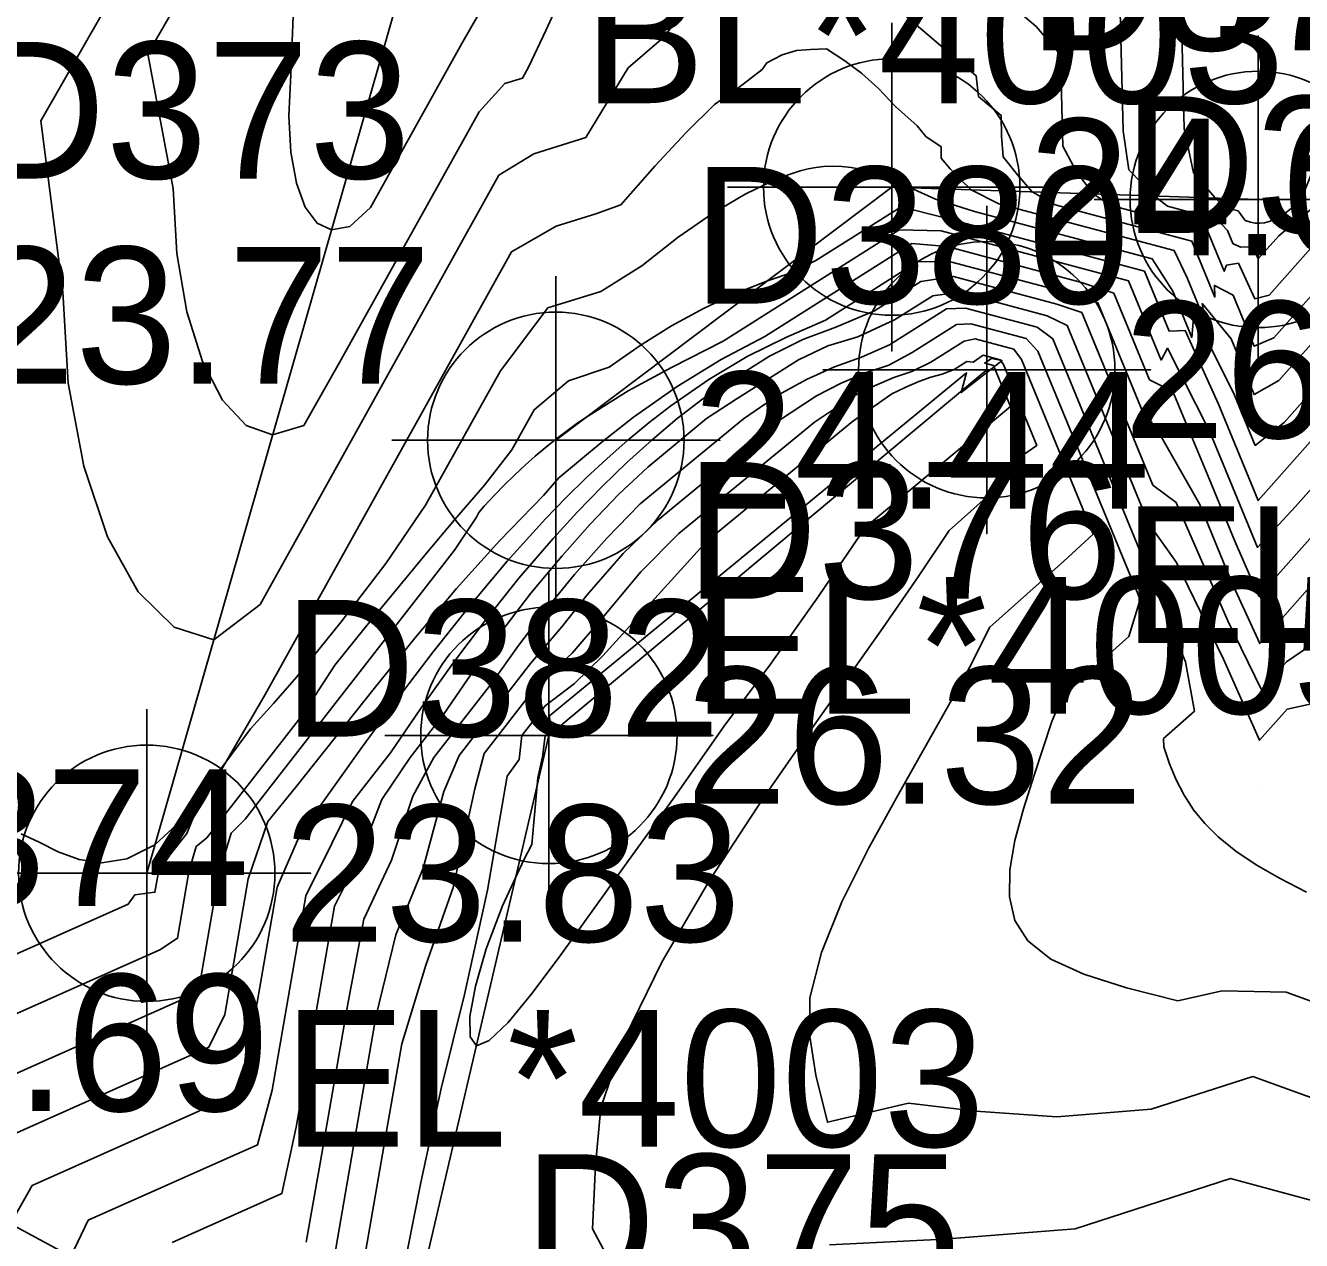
# Model space of a CAD drawing. Extents: x 2356077 to 2359823, y 225951 to 227822.
# Drawn here: x 2356586.03 to 2356609.36, y 227253.32 to 227275.54 of the extents above; entities that cross this region are included whole.
import ezdxf

# ---------------------------------------------------------------- set-up
doc = ezdxf.new("R2010")
doc.units = 0
for name, color, linetype in [('DTM Contours Major', 7, 'Continuous'), ('DTM Contours Minor', 7, 'Continuous'), ('Exist DTM Breakline', 7, 'Continuous'), ('Exist DTM Breakline Cogo Comment', 7, 'Continuous'), ('Exist DTM Breakline Cogo Elevation', 7, 'Continuous'), ('Exist DTM Breakline Cogo Number', 7, 'Continuous'), ('Exist DTM Breakline Cogo Point CELL', 7, 'Continuous'), ('Exist DTM Drainline', 7, 'Continuous'), ('Exist DTM Drainline Cogo Comment', 7, 'Continuous'), ('Exist DTM Drainline Cogo Elevation', 7, 'Continuous'), ('Exist DTM Drainline Cogo Number', 7, 'Continuous'), ('Exist DTM Drainline Cogo Point CELL', 7, 'Continuous'), ('PH Exist DTM Point', 7, 'Continuous')]:
    doc.layers.add(name, color=color, linetype=linetype)

msp = doc.modelspace()

# ---------------------------------------------------------------- linework, layer by layer
at = {"layer": 'DTM Contours Major'}
for points in [[(2356607.147, 227276.409), (2356607.215, 227273.657), (2356607.387, 227272.842), (2356607.781, 227272.385), (2356607.903, 227272.264), (2356608.01, 227272.199), (2356608.202, 227272.148), (2356608.333, 227271.971), (2356608.43, 227271.94), (2356608.517, 227271.924), (2356608.603, 227271.922), (2356608.687, 227271.931), (2356608.77, 227271.952), (2356608.853, 227271.983), (2356608.936, 227272.025), (2356609.025, 227272.078), (2356609.114, 227272.142), (2356609.3, 227272.293), (2356609.362, 227272.359), (2356609.375, 227272.402), (2356610.806, 227276.035)], [(2356611.288, 227270.8), (2356609.048, 227268.276), (2356608.516, 227267.859), (2356608.126, 227268.808), (2356607.394, 227270.265), (2356607.354, 227269.835), (2356607.008, 227270.678), (2356606.634, 227271.272), (2356603.38, 227272.138), (2356602.67, 227272.365), (2356602.21, 227272.573), (2356602.007, 227272.662), (2356601.722, 227272.776), (2356601.459, 227272.866), (2356601.291, 227272.91), (2356601.125, 227272.943), (2356600.959, 227272.962), (2356600.792, 227272.968), (2356600.622, 227272.96), (2356600.484, 227272.942), (2356600.343, 227272.916), (2356600.197, 227272.879), (2356600.047, 227272.834), (2356599.891, 227272.779), (2356599.729, 227272.714), (2356599.188, 227272.453), (2356598.595, 227272.103), (2356597.963, 227271.665), (2356597.302, 227271.142), (2356596.55, 227270.676), (2356595.581, 227270.374), (2356594.716, 227269.224), (2356593.347, 227266.764), (2356592.621, 227265.699), (2356591.802, 227264.631), (2356590.986, 227263.622), (2356590.567, 227263.138), (2356590.146, 227262.678), (2356589.692, 227262.068), (2356589.289, 227261.544), (2356588.98, 227260.765), (2356588.681, 227260.382), (2356588.56, 227260.267), (2356588.467, 227260.091), (2356588.398, 227259.689), (2356588.029, 227259.64), (2356587.908, 227259.469), (2356582.081, 227256.874)], [(2356610.108, 227264.598), (2356609.087, 227263.903), (2356608.629, 227263.387), (2356608.013, 227264.653), (2356607.071, 227266.815), (2356606.643, 227267.134), (2356605.344, 227270.293), (2356604.887, 227270.444), (2356603, 227270.946), (2356602.404, 227270.859), (2356601.556, 227270.323), (2356600.847, 227270.024), (2356600.246, 227269.797), (2356599.637, 227269.493), (2356599.008, 227269.095), (2356598.417, 227268.711), (2356597.949, 227268.351), (2356597.486, 227267.963), (2356597.027, 227267.548), (2356596.572, 227267.108), (2356596.123, 227266.645), (2356595.679, 227266.16), (2356595.053, 227265.43), (2356594.441, 227264.665), (2356593.844, 227263.874), (2356593.264, 227263.063), (2356592.702, 227262.239), (2356592.007, 227261.348), (2356591.632, 227260.577), (2356591.157, 227259.621), (2356590.543, 227256.068), (2356590.273, 227255.07), (2356587.179, 227253.69), (2356586.859, 227253.026)], [(2356596.936, 227252.524), (2356596.396, 227253.53), (2356596.453, 227254.694), (2356596.552, 227255.75), (2356596.984, 227257.015), (2356597.674, 227258.424), (2356598.545, 227259.912), (2356599.524, 227261.413), (2356600.273, 227262.496), (2356601.714, 227264.528), (2356602.351, 227265.456), (2356602.921, 227266.306), (2356603.766, 227267.062), (2356603.965, 227267.476), (2356604.524, 227267.858), (2356603.915, 227269.339), (2356603.851, 227269.426), (2356603.54, 227269.509), (2356603.358, 227269.385), (2356603.243, 227269.395), (2356603.013, 227269.25), (2356602.791, 227269.163), (2356602.585, 227269.107), (2356602.363, 227269.028), (2356602.125, 227268.927), (2356601.872, 227268.803), (2356601.151, 227268.299), (2356598.49, 227266.111), (2356596.589, 227264.009), (2356596.07, 227263.507), (2356595.53, 227263.099), (2356595.107, 227262.556), (2356595.056, 227262.115), (2356594.838, 227261.812), (2356594.478, 227259.727), (2356594.058, 227257.815), (2356593.628, 227256.096), (2356593.257, 227254.378), (2356592.537, 227250.747)], [(2356613.316, 227252.801), (2356610.769, 227253.722), (2356608.066, 227254.452), (2356605.222, 227253.532), (2356602.822, 227253.344), (2356600.732, 227253.241)]]:
    msp.add_lwpolyline(points, dxfattribs=at)
at = {"layer": 'DTM Contours Minor'}
for points in [[(2356595.027, 227284.542), (2356593.573, 227282.933), (2356593.415, 227281.982), (2356592.811, 227280.766), (2356592.186, 227279.655), (2356590.927, 227277.463), (2356590.932, 227275.862), (2356590.883, 227274.641), (2356590.845, 227273.889), (2356590.881, 227273.221), (2356590.983, 227272.657), (2356591.146, 227272.219), (2356591.362, 227271.926), (2356591.626, 227271.8), (2356591.96, 227271.866), (2356592.34, 227272.213), (2356594.008, 227275.209), (2356594.339, 227275.783), (2356594.491, 227275.83), (2356594.518, 227276.016), (2356594.689, 227276.546), (2356594.836, 227277.086), (2356596.268, 227277.079), (2356595.027, 227284.542)], [(2356601.942, 227277.703), (2356604.509, 227275.523), (2356604.955, 227275.005), (2356604.997, 227273.335), (2356605.246, 227272.862), (2356605.552, 227272.46), (2356605.865, 227272.253), (2356607.319, 227271.866), (2356607.658, 227271.755), (2356607.95, 227271.045), (2356607.991, 227271.158), (2356608.209, 227271.194), (2356608.506, 227270.543), (2356608.769, 227270.61), (2356609.72, 227271.682)], [(2356589.103, 227276.473), (2356588.268, 227275.02), (2356588.733, 227272.558), (2356588.798, 227271.372), (2356588.981, 227270.303), (2356589.264, 227269.394), (2356589.631, 227268.687), (2356590.065, 227268.226), (2356590.549, 227268.052), (2356591.119, 227268.223), (2356591.77, 227269.374), (2356594.323, 227273.96), (2356594.796, 227274.476), (2356595.118, 227274.576), (2356595.226, 227274.776), (2356595.548, 227275.458), (2356595.852, 227276.118)], [(2356587.414, 227275.72), (2356586.309, 227273.796), (2356586.712, 227270.671), (2356586.811, 227268.998), (2356587.094, 227267.482), (2356587.531, 227266.188), (2356588.093, 227265.183), (2356588.751, 227264.534), (2356589.473, 227264.305), (2356590.319, 227264.953), (2356594.687, 227272.8), (2356595.327, 227273.193), (2356596.273, 227273.488), (2356597.053, 227274.762), (2356597.702, 227275.324), (2356598.17, 227275.945)], [(2356601.788, 227276.001), (2356603.413, 227274.621), (2356603.457, 227274.242), (2356603.87, 227273.895), (2356603.879, 227273.515), (2356603.906, 227273.135), (2356604.169, 227272.805), (2356604.438, 227272.498), (2356604.86, 227272.261), (2356607.359, 227271.595), (2356607.78, 227270.572), (2356607.77, 227270.785), (2356608.115, 227270.607), (2356608.499, 227269.672), (2356608.857, 227269.826), (2356610.128, 227271.259)], [(2356606.049, 227275.786), (2356606.103, 227273.613), (2356606.202, 227272.902), (2356606.667, 227272.422), (2356606.914, 227272.232), (2356607.823, 227271.991), (2356608.007, 227271.791), (2356608.106, 227271.551), (2356608.247, 227271.484), (2356608.393, 227271.491), (2356608.499, 227271.445), (2356608.569, 227271.274), (2356608.948, 227271.695), (2356609.104, 227271.824), (2356609.256, 227271.943), (2356609.747, 227272.358)], [(2356610.859, 227271.2), (2356608.948, 227269.046), (2356608.498, 227268.789), (2356608.079, 227269.808), (2356607.545, 227270.452), (2356607.606, 227270.108), (2356607.271, 227270.924), (2356607.032, 227271.425), (2356603.825, 227272.278), (2356603.324, 227272.535), (2356603.126, 227272.724), (2356602.937, 227272.917), (2356602.776, 227273.114), (2356602.771, 227273.321), (2356602.495, 227273.509), (2356602.336, 227273.702), (2356601.937, 227274.057), (2356601.626, 227274.385), (2356601.318, 227274.668), (2356601.01, 227274.89), (2356600.675, 227275.113), (2356600.383, 227275.101), (2356600.128, 227275.081), (2356599.864, 227275), (2356599.587, 227274.859), (2356599.498, 227274.732), (2356599.073, 227274.407), (2356598.629, 227274.095), (2356598.108, 227273.582), (2356597.536, 227272.969), (2356596.918, 227272.259), (2356596.456, 227272.095), (2356595.731, 227271.869), (2356594.918, 227271.401), (2356590.41, 227263.304), (2356589.304, 227261.396), (2356588.397, 227260.558), (2356587.886, 227260.301), (2356587.426, 227260.227), (2356587.009, 227260.287), (2356586.629, 227260.428), (2356586.28, 227260.601), (2356585.954, 227260.755)], [(2356611.617, 227270.288), (2356608.568, 227266.85), (2356607.842, 227268.614), (2356607.236, 227269.959), (2356606.942, 227269.951), (2356606.491, 227271.049), (2356602.789, 227272.036), (2356602.039, 227272.224), (2356600.48, 227271.239), (2356600.067, 227271.029), (2356599.598, 227270.872), (2356599.012, 227270.639), (2356598.426, 227270.363), (2356597.843, 227270.047), (2356597.268, 227269.689), (2356596.704, 227269.289), (2356595.961, 227269.043), (2356595.329, 227268.512), (2356594.922, 227267.78), (2356594.425, 227267.13), (2356593.876, 227266.498), (2356593.334, 227265.851), (2356592.243, 227264.53), (2356591.686, 227263.838), (2356591.104, 227262.939), (2356589.348, 227260.684), (2356589.149, 227260.523), (2356589.017, 227260.063), (2356588.807, 227258.847), (2356588.484, 227258.635), (2356583.142, 227256.256)], [(2356611.829, 227269.644), (2356609.255, 227266.743), (2356608.555, 227265.993), (2356607.684, 227268.11), (2356606.91, 227269.635), (2356606.796, 227269.421), (2356606.201, 227270.869), (2356602.773, 227271.782), (2356602.005, 227271.803), (2356598.786, 227269.769), (2356597.845, 227269.283), (2356597.048, 227268.855), (2356596.323, 227268.403), (2356596.114, 227268.258), (2356595.914, 227268.113), (2356595.72, 227267.965), (2356595.533, 227267.814), (2356595.351, 227267.66), (2356595.174, 227267.503), (2356594.98, 227267.323), (2356594.791, 227267.138), (2356594.604, 227266.947), (2356594.418, 227266.75), (2356594.322, 227266.63), (2356594.276, 227266.548), (2356593.876, 227265.944), (2356590.046, 227261.026), (2356589.789, 227260.769), (2356589.564, 227260.021), (2356589.242, 227258.157), (2356588.947, 227257.751), (2356584.137, 227255.608)], [(2356611.038, 227267.866), (2356608.583, 227265.101), (2356608.143, 227266.109), (2356607.68, 227267.236), (2356607.009, 227268.848), (2356606.58, 227269.059), (2356605.929, 227270.643), (2356605.341, 227270.84), (2356602.88, 227271.495), (2356602.238, 227271.552), (2356599.547, 227269.851), (2356598.753, 227269.428), (2356597.943, 227268.936), (2356597.15, 227268.374), (2356596.577, 227267.924), (2356595.78, 227267.269), (2356595.5, 227266.942), (2356594.696, 227266.114), (2356593.913, 227265.24), (2356593.149, 227264.335), (2356592.403, 227263.416), (2356590.965, 227261.603), (2356590.464, 227260.979), (2356590.103, 227259.934), (2356589.674, 227257.453), (2356589.385, 227256.856), (2356585.138, 227254.964)], [(2356609.749, 227265.533), (2356608.598, 227264.235), (2356608.084, 227265.365), (2356607.502, 227266.781), (2356606.704, 227268.182), (2356606.46, 227268.466), (2356605.638, 227270.465), (2356605.116, 227270.641), (2356602.943, 227271.219), (2356602.349, 227271.223), (2356600.657, 227270.153), (2356599.936, 227269.833), (2356599.228, 227269.484), (2356598.523, 227269.064), (2356597.829, 227268.582), (2356597.436, 227268.279), (2356597.047, 227267.958), (2356596.664, 227267.621), (2356596.284, 227267.268), (2356595.91, 227266.899), (2356595.539, 227266.515), (2356594.839, 227265.742), (2356594.153, 227264.927), (2356593.483, 227264.083), (2356592.829, 227263.221), (2356592.192, 227262.354), (2356591.058, 227260.764), (2356590.63, 227259.78), (2356590.108, 227256.756), (2356589.829, 227255.963), (2356586.155, 227254.327), (2356585.754, 227253.624)], [(2356609.542, 227263.132), (2356609.1, 227263.036), (2356608.596, 227262.467), (2356607.936, 227263.953), (2356607.078, 227265.72), (2356606.565, 227266.439), (2356605.08, 227270.051), (2356604.713, 227270.231), (2356603.102, 227270.66), (2356602.62, 227270.597), (2356601.92, 227270.154), (2356601.247, 227269.844), (2356600.704, 227269.678), (2356600.162, 227269.426), (2356599.023, 227268.705), (2356598.485, 227268.35), (2356597.407, 227267.463), (2356596.879, 227266.967), (2356596.355, 227266.419), (2356595.841, 227265.842), (2356595.273, 227265.155), (2356594.722, 227264.439), (2356594.189, 227263.697), (2356593.675, 227262.936), (2356593.066, 227262.153), (2356592.548, 227261.387), (2356592.175, 227260.42), (2356591.678, 227259.431), (2356590.98, 227255.391), (2356590.718, 227254.178), (2356588.71, 227253.284)], [(2356609.451, 227259.692), (2356608.961, 227259.943), (2356608.531, 227260.191), (2356608.159, 227260.442), (2356607.841, 227260.699), (2356607.596, 227260.943), (2356607.389, 227261.198), (2356607.216, 227261.465), (2356607.071, 227261.744), (2356606.948, 227262.038), (2356606.842, 227262.348), (2356606.841, 227262.497), (2356607.406, 227263.002), (2356607.244, 227263.9), (2356604.816, 227269.807), (2356604.528, 227270.022), (2356603.219, 227270.37), (2356602.87, 227270.356), (2356601.83, 227269.698), (2356601.319, 227269.476), (2356600.822, 227269.299), (2356600.313, 227269.066), (2356599.797, 227268.782), (2356599.161, 227268.344), (2356597.271, 227266.79), (2356596.66, 227266.164), (2356596.069, 227265.5), (2356595.548, 227264.862), (2356595.047, 227264.199), (2356594.554, 227263.508), (2356593.498, 227262.153), (2356593.113, 227261.448), (2356592.722, 227260.275), (2356592.218, 227259.195), (2356591.929, 227257.679), (2356591.421, 227254.734), (2356591.165, 227253.287)], [(2356615.26, 227255.625), (2356609.079, 227257.861), (2356607.909, 227257.883), (2356607.103, 227257.704), (2356606.161, 227257.941), (2356605.385, 227258.187), (2356604.781, 227258.465), (2356604.355, 227258.8), (2356604.122, 227259.172), (2356604.021, 227259.606), (2356604.029, 227260.095), (2356604.123, 227260.632), (2356604.28, 227261.212), (2356604.476, 227261.828), (2356604.79, 227262.793), (2356604.985, 227263.276), (2356606.204, 227264.366), (2356606.411, 227265.04), (2356604.543, 227269.585), (2356604.326, 227269.817), (2356603.315, 227270.086), (2356603.051, 227270.071), (2356602.244, 227269.561), (2356601.814, 227269.33), (2356601.387, 227269.188), (2356600.946, 227269), (2356600.494, 227268.769), (2356599.797, 227268.307), (2356597.596, 227266.497), (2356596.959, 227265.883), (2356596.299, 227265.125), (2356595.835, 227264.54), (2356595.266, 227263.869), (2356593.958, 227262.189), (2356593.682, 227261.533), (2356593.299, 227260.126), (2356592.804, 227258.907), (2356592.437, 227257.41), (2356591.59, 227252.505)], [(2356614.281, 227254.216), (2356608.474, 227256.316), (2356606.615, 227255.723), (2356604.886, 227255.578), (2356603.405, 227255.683), (2356602.178, 227255.833), (2356600.696, 227255.481), (2356600.48, 227256.345), (2356600.374, 227257.05), (2356600.374, 227257.757), (2356600.585, 227258.587), (2356600.96, 227259.511), (2356601.452, 227260.5), (2356602.015, 227261.524), (2356602.879, 227263.048), (2356603.289, 227263.799), (2356603.665, 227264.534), (2356605.015, 227265.74), (2356605.555, 227266.238), (2356604.242, 227269.432), (2356604.104, 227269.618), (2356603.392, 227269.807), (2356603.196, 227269.764), (2356602.586, 227269.379), (2356602.24, 227269.212), (2356601.905, 227269.099), (2356601.554, 227268.952), (2356601.187, 227268.772), (2356600.456, 227268.287), (2356597.977, 227266.249), (2356597.282, 227265.55), (2356596.547, 227264.664), (2356596.026, 227264.061), (2356595.375, 227263.455), (2356594.417, 227262.224), (2356594.244, 227261.579), (2356593.853, 227259.777), (2356593.353, 227258.356), (2356592.913, 227256.914), (2356592.612, 227255.213), (2356592.016, 227251.768)], [(2356603.733, 227269.323), (2356603.571, 227269.366), (2356603.701, 227269.456), (2356603.733, 227269.442), (2356603.887, 227269.412), (2356603.141, 227268.826), (2356603.237, 227269.184), (2356595.609, 227262.912), (2356595.632, 227262.609), (2356595.531, 227262.546), (2356595.485, 227262.162), (2356595.399, 227261.783), (2356595.289, 227260.564), (2356595.141, 227260.28), (2356594.751, 227259.439), (2356594.455, 227258.655), (2356594.256, 227257.968), (2356594.157, 227257.418), (2356594.162, 227257.043), (2356594.274, 227256.882), (2356594.51, 227256.974), (2356594.856, 227257.308), (2356595.297, 227257.845), (2356595.82, 227258.543), (2356597.056, 227260.266), (2356597.892, 227261.422), (2356598.801, 227262.722), (2356599.653, 227263.86), (2356600.536, 227265.111), (2356601.391, 227266.363), (2356604.041, 227268.574), (2356603.733, 227269.323)]]:
    msp.add_lwpolyline(points, dxfattribs=at)
at = {"layer": 'Exist DTM Breakline'}
for points in [[(2356592.549, 227288.356), (2356582.582, 227270.24), (2356579.63, 227256.937), (2356592.641, 227249.897), (2356595.601, 227262.555), (2356603.607, 227269.244)], [(2356608.572, 227272.358), (2356601.869, 227272.585), (2356595.727, 227267.953)]]:
    msp.add_lwpolyline(points, dxfattribs=at)
at = {"layer": 'Exist DTM Breakline Cogo Point CELL'}
for points in [[(2356601.869, 227275.585), (2356601.869, 227269.585), (2356601.869, 227272.585), (2356604.869, 227272.585), (2356598.869, 227272.585)], [(2356608.572, 227275.358), (2356608.572, 227269.358), (2356608.572, 227272.358), (2356611.572, 227272.358), (2356605.572, 227272.358)], [(2356603.607, 227272.244), (2356603.607, 227266.244), (2356603.607, 227269.244), (2356606.607, 227269.244), (2356600.607, 227269.244)], [(2356595.727, 227270.953), (2356595.727, 227264.953), (2356595.727, 227267.953), (2356598.727, 227267.953), (2356592.727, 227267.953)], [(2356595.601, 227265.555), (2356595.601, 227259.555), (2356595.601, 227262.555), (2356598.601, 227262.555), (2356592.601, 227262.555)]]:
    msp.add_lwpolyline(points, dxfattribs=at)
for centre in [(2356601.869, 227272.585), (2356608.572, 227272.358), (2356603.607, 227269.244), (2356595.727, 227267.953), (2356595.601, 227262.555)]:
    msp.add_circle(centre, 2.344, dxfattribs=at)
at = {"layer": 'Exist DTM Drainline'}
msp.add_line((2356593.728, 227279.118), (2356588.247, 227260.035), dxfattribs=at)
at = {"layer": 'Exist DTM Drainline Cogo Point CELL'}
msp.add_lwpolyline([(2356588.247, 227263.035), (2356588.247, 227257.035), (2356588.247, 227260.035), (2356591.247, 227260.035), (2356585.247, 227260.035)], dxfattribs=at)
msp.add_circle((2356588.247, 227260.035), 2.344, dxfattribs=at)
at = {"layer": 'PH Exist DTM Point'}
msp.add_line((2356608.562, 227261.585), (2356608.562, 227261.585), dxfattribs=at)

# ---------------------------------------------------------------- texts
at = {"layer": 'Exist DTM Breakline Cogo Comment'}
for p in [(2356606.107, 227264.245), (2356598.227, 227262.953)]:
    msp.add_text('EL*40051', height=2.5, dxfattribs=at).set_placement(p)
at = {"layer": 'Exist DTM Breakline Cogo Elevation'}
for s, p in [('24.06', (2356604.369, 227271.335)), ('23.77', (2356585.082, 227268.99)), ('26.29', (2356606.107, 227267.995)), ('24.44', (2356598.227, 227266.703)), ('26.32', (2356598.101, 227261.305)), ('23.69', (2356582.13, 227255.687))]:
    msp.add_text(s, height=2.5, dxfattribs=at).set_placement(p)
at = {"layer": 'Exist DTM Breakline Cogo Number'}
for s, p in [('D379', (2356604.369, 227275.085)), ('D373', (2356585.082, 227272.74)), ('D377', (2356606.107, 227271.745)), ('D380', (2356598.227, 227270.453)), ('D376', (2356598.101, 227265.055)), ('D374', (2356582.13, 227259.437)), ('D375', (2356595.141, 227252.397))]:
    msp.add_text(s, height=2.5, dxfattribs=at).set_placement(p)
at = {"layer": 'Exist DTM Drainline Cogo Comment'}
for s, p in [('BL*4003', (2356596.228, 227274.118)), ('EL*4003', (2356590.747, 227255.035))]:
    msp.add_text(s, height=2.5, dxfattribs=at).set_placement(p)
at = {"layer": 'Exist DTM Drainline Cogo Elevation'}
msp.add_text('23.83', height=2.5, dxfattribs=at).set_placement((2356590.747, 227258.785))
at = {"layer": 'Exist DTM Drainline Cogo Number'}
msp.add_text('D382', height=2.5, dxfattribs=at).set_placement((2356590.747, 227262.535))

doc.saveas('drawing.dxf')
